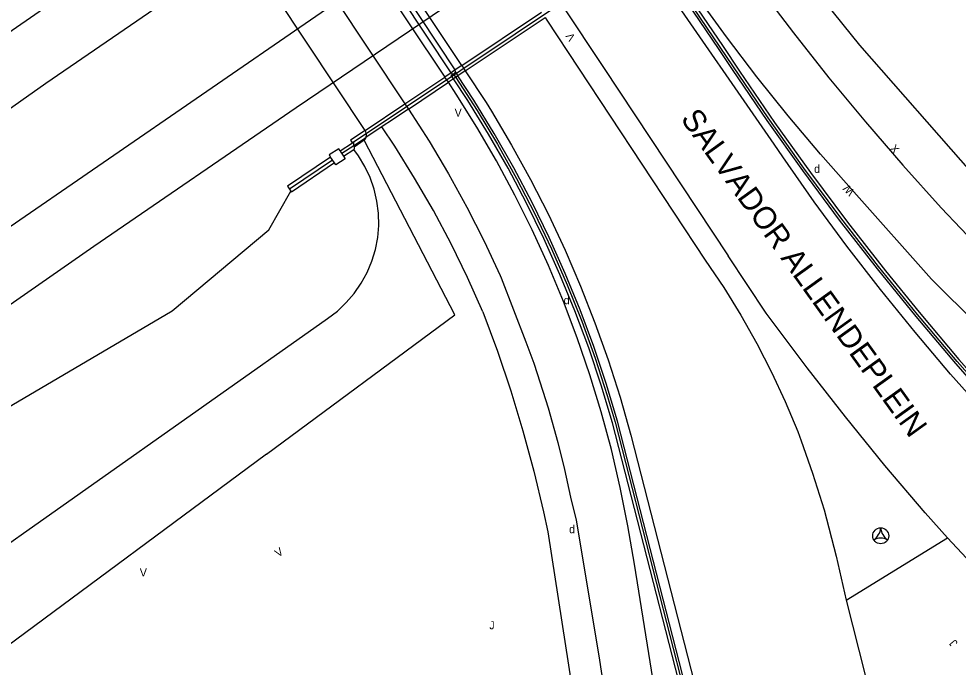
# Model space of a CAD drawing. Extents: x 134999 to 136502, y 457398 to 459002.
# Drawn here: x 136284.7 to 136343.4, y 457635.8 to 457676.3 of the extents above; entities that cross this region are included whole.
import ezdxf

# ---------------------------------------------------------------- set-up
doc = ezdxf.new("R2010")
doc.units = 0
for name, color, linetype in [('RI_DGTB_18', 7, 'Continuous'), ('RI_DGTB_28', 7, 'Continuous'), ('RI_DGTB_29', 7, 'Continuous'), ('RI_DGTB_30', 7, 'Continuous'), ('RI_DGTB_31', 7, 'Continuous'), ('RI_DGTB_37', 7, 'Continuous'), ('RI_DGTB_48', 7, 'Continuous'), ('RI_DGTB_53', 7, 'Continuous'), ('RI_DGTB_54', 7, 'Continuous')]:
    doc.layers.add(name, color=color, linetype=linetype)

msp = doc.modelspace()

# ---------------------------------------------------------------- linework, layer by layer
at = {"layer": 'RI_DGTB_18'}
msp.add_lwpolyline([(136248.26, 457616.83), (136254.21, 457621.48), (136257.62, 457624.84), (136304.02, 457657.61), (136304.629, 457658.073), (136305.186, 457658.598), (136305.685, 457659.177), (136306.121, 457659.806), (136306.489, 457660.476), (136306.786, 457661.181), (136307.006, 457661.914), (136307.15, 457662.665), (136307.214, 457663.428), (136307.198, 457664.192), (136307.102, 457664.951), (136306.928, 457665.696), (136306.677, 457666.419), (136306.352, 457667.111), (136305.956, 457667.766), (136305.658, 457668.175)], dxfattribs=at)
at = {"layer": 'RI_DGTB_28'}
for p, q in [((136311.74, 457672.97), (136300.268, 457690.315)), ((136306.306, 457668.757), (136305.674, 457668.326)), ((136306.415, 457668.902), (136306.431, 457668.933))]:
    msp.add_line(p, q, dxfattribs=at)
for points in [[(136148.931, 457565.95), (136162.141, 457577.226), (136175.186, 457588.081), (136189.35, 457599.589), (136206.663, 457613.39), (136222.132, 457625.436), (136236.945, 457636.645), (136254.194, 457649.317), (136273.041, 457662.871), (136286.416, 457672.315), (136296.996, 457679.591), (136314.451, 457691.296), (136332.141, 457702.919), (136345.312, 457711.33), (136361.32, 457721.269), (136380.024, 457732.705), (136391.674, 457739.613), (136409.887, 457750.037), (136424.55, 457758.224), (136440.19, 457766.663), (136455.744, 457774.788), (136471.047, 457782.528), (136484.786, 457789.25), (136500, 457796.031)], [(136159.733, 457567.276), (136171.103, 457576.881), (136185.62, 457588.783), (136207.736, 457606.567), (136225.117, 457620.136), (136243.372, 457633.905), (136256.946, 457643.961), (136265.711, 457650.347), (136283.495, 457662.908), (136309.422, 457680.761), (136329.069, 457693.817), (136338.738, 457700.09), (136347.846, 457705.877), (136369.326, 457719.173), (136392.286, 457733.003), (136406.663, 457741.372), (136424.591, 457751.443), (136434.53, 457756.839), (136443.671, 457761.688), (136466.929, 457773.702), (136485.987, 457783.238), (136500, 457789.933)], [(136154.18, 457575.647), (136163.226, 457583.192), (136185.836, 457601.769), (136193.923, 457608.378), (136201.066, 457614.081), (136214.402, 457624.454), (136227.299, 457634.325), (136240.905, 457644.562), (136251.465, 457652.332), (136266, 457662.817), (136277.33, 457670.829), (136292.67, 457681.451), (136303.236, 457688.644), (136320.403, 457699.993), (136332.648, 457707.982), (136345.974, 457716.463)], [(136163.787, 457565.389), (136178.56, 457577.797), (136192.706, 457589.408), (136212.18, 457604.961), (136224.414, 457614.474), (136234.782, 457622.397), (136247.512, 457631.979), (136258.069, 457639.795), (136269.602, 457648.192), (136277.916, 457654.133), (136289.4, 457662.133), (136302.047, 457670.793), (136317.639, 457681.36), (136328.457, 457688.574), (136337.128, 457694.222), (136348.552, 457701.51)], [(136311.993, 457673.146), (136305.45, 457683.06), (136300.523, 457690.486)], [(136312.003, 457672.999), (136312.016, 457673.076), (136311.993, 457673.146)], [(136311.74, 457672.97), (136311.789, 457672.928), (136311.851, 457672.909)], [(136311.851, 457672.909), (136311.941, 457672.93), (136312.003, 457672.999)], [(136306.306, 457668.757), (136306.378, 457668.833), (136306.415, 457668.902)]]:
    msp.add_lwpolyline(points, dxfattribs=at)
at = {"layer": 'RI_DGTB_31'}
msp.add_circle((136338.581, 457644.015), 0.5, dxfattribs=at)
for centre, radius, start, end in [((136337.599, 457644.583), 0.984, 303.89611, 356.03804), ((136339.561, 457644.582), 0.982, 183.93068, 236.24524), ((136338.581, 457642.866), 0.999, 64.2764, 115.72044)]:
    msp.add_arc(centre, radius, start, end, dxfattribs=at)
at = {"layer": 'RI_DGTB_48'}
for p, q in [((136328.56, 457674.58), (136324.278, 457680.898)), ((136306.306, 457668.757), (136306.271, 457668.825)), ((136300.192, 457649.115), (136281.84, 457635.52))]:
    msp.add_line(p, q, dxfattribs=at)
for points in [[(136324.146, 457680.81), (136328.43, 457674.49), (136329.3, 457673.17), (136331.465, 457669.988), (136333.697, 457666.85), (136335.993, 457663.76), (136338.352, 457660.718), (136340.775, 457657.726), (136343.259, 457654.785), (136345.803, 457651.896), (136348.408, 457649.061), (136351.07, 457646.28)], [(136324.409, 457680.985), (136328.69, 457674.67), (136329.755, 457673.062), (136331.94, 457669.87), (136334.191, 457666.724), (136336.507, 457663.625), (136338.886, 457660.575), (136340.983, 457657.991), (136343.475, 457655.039), (136346.027, 457652.139), (136348.639, 457649.292), (136351.31, 457646.5)], [(136351.19, 457646.39), (136348.523, 457649.177), (136345.915, 457652.018), (136343.366, 457654.913), (136340.877, 457657.861), (136338.451, 457660.859), (136336.087, 457663.907), (136333.786, 457667.003), (136331.551, 457670.146), (136329.381, 457673.335), (136328.56, 457674.58)], [(136300.192, 457649.115), (136311.97, 457657.84), (136306.306, 457668.757)]]:
    msp.add_lwpolyline(points, dxfattribs=at)
at = {"layer": 'RI_DGTB_53'}
for p, q in [((136306.355, 457669.363), (136294.873, 457686.71)), ((136318.697, 457677.158), (136321.25, 457673.3)), ((136317.605, 457676.433), (136317.72, 457676.26)), ((136311.564, 457672.375), (136311.344, 457672.705)), ((136312.003, 457672.999), (136312.157, 457672.772)), ((136331.435, 457657.929), (136329.06, 457661.532)), ((136327.619, 457661.25), (136328.771, 457659.551)), ((136321.98, 457651.13), (136327.87, 457628.15)), ((136317.771, 457644.273), (136322.499, 457613.775)), ((136325.63, 457627.12), (136323.19, 457642.24))]:
    msp.add_line(p, q, dxfattribs=at)
for points in [[(136299.8, 457690.003), (136302.26, 457686.309), (136311.344, 457672.705)], [(136329.741, 457684.563), (136330.922, 457682.897), (136332.97, 457680.116), (136335.082, 457677.383), (136337.257, 457674.7), (136344.315, 457666.656), (136353.532, 457669.146), (136362.24, 457683.39), (136396.49, 457680.34)], [(136327.602, 457683.13), (136328.344, 457682.007), (136328.887, 457681.229), (136330.975, 457678.323), (136333.128, 457675.465), (136335.345, 457672.655), (136337.623, 457669.896), (136339.963, 457667.188), (136342.363, 457664.533), (136344.821, 457661.933), (136345.087, 457661.672), (136345.36, 457661.427), (136345.743, 457661.18), (136346.163, 457661.003), (136346.607, 457660.903), (136347.062, 457660.882), (136347.514, 457660.94), (136347.948, 457661.077), (136348.353, 457661.287), (136348.714, 457661.565), (136349.021, 457661.901)], [(136345.072, 457656.802), (136342.813, 457658.998), (136341.762, 457660.058), (136336.903, 457665.523), (136334.821, 457667.871), (136332.799, 457670.271), (136330.839, 457672.721), (136328.942, 457675.221), (136327.109, 457677.769), (136325.336, 457680.371), (136324.768, 457681.225)], [(136362.03, 457635.95), (136360.13, 457637.36), (136357.512, 457639.581), (136354.946, 457641.862), (136352.434, 457644.203), (136349.977, 457646.601), (136347.576, 457649.056), (136345.234, 457651.566), (136342.951, 457654.13), (136340.728, 457656.747), (136338.566, 457659.415), (136336.468, 457662.132), (136334.433, 457664.897), (136332.463, 457667.71), (136331.92, 457668.51), (136325.02, 457678.49), (136323.684, 457680.502)], [(136311.889, 457672.593), (136311.73, 457672.83), (136311.851, 457672.909)], [(136311.87, 457672.91), (136312.023, 457672.682)], [(136327.72, 457628.11), (136321.83, 457651.08), (136321.12, 457653.439), (136320.335, 457655.773), (136319.473, 457658.081), (136318.538, 457660.36), (136317.528, 457662.606), (136316.447, 457664.819), (136315.294, 457666.996), (136314.071, 457669.134), (136312.779, 457671.232), (136311.889, 457672.593)], [(136312.023, 457672.682), (136313.358, 457670.619), (136314.626, 457668.514), (136315.824, 457666.368), (136316.952, 457664.184), (136318.008, 457661.965), (136318.991, 457659.713), (136319.901, 457657.429), (136320.735, 457655.118), (136321.494, 457652.78), (136321.98, 457651.13)], [(136327.72, 457628.11), (136328.02, 457628.19), (136322.13, 457651.18), (136321.429, 457653.53), (136320.651, 457655.855), (136319.798, 457658.154), (136318.87, 457660.424), (136317.869, 457662.662), (136316.795, 457664.866), (136315.65, 457667.034), (136314.435, 457669.164), (136313.151, 457671.253), (136312.157, 457672.772)], [(136312.623, 457673.082), (136313.92, 457671.12), (136314.264, 457670.567), (136315.519, 457668.453), (136316.704, 457666.3), (136317.818, 457664.109), (136318.861, 457661.883), (136319.831, 457659.624), (136320.726, 457657.335), (136321.547, 457655.018), (136322.292, 457652.676), (136322.96, 457650.31), (136328.594, 457628.362), (136329.24, 457625.2), (136330.85, 457618.58), (136333.99, 457606.12), (136336.06, 457597.944)], [(136323.19, 457642.24), (136322.789, 457644.644), (136322.309, 457647.033), (136321.751, 457649.405), (136321.116, 457651.758), (136320.404, 457654.088), (136319.615, 457656.394), (136318.752, 457658.673), (136317.814, 457660.922), (136316.802, 457663.139), (136315.719, 457665.322), (136314.564, 457667.468), (136313.34, 457669.575), (136312.047, 457671.64), (136311.564, 457672.375)], [(136309.072, 457670.704), (136310.356, 457668.701), (136311.572, 457666.656), (136312.718, 457664.571), (136313.793, 457662.449), (136314.797, 457660.292), (136314.86, 457660.15)], [(136313.724, 457658.019), (136312.763, 457660.164), (136311.731, 457662.275), (136310.626, 457664.35), (136309.452, 457666.386), (136308.209, 457668.381), (136307.41, 457669.589)], [(136306.431, 457668.933), (136306.457, 457669.109), (136306.41, 457669.28), (136306.355, 457669.363)], [(136254.182, 457630.332), (136282.5, 457651.15), (136294.31, 457658.09), (136300.35, 457663.14), (136301.715, 457665.573)], [(136328.771, 457659.551), (136329.842, 457657.815), (136330.838, 457656.048), (136331.763, 457654.244), (136332.617, 457652.404), (136333.397, 457650.533), (136333.618, 457649.96)], [(136313.724, 457658.019), (136314.632, 457655.569), (136315.466, 457653.091), (136316.222, 457650.59), (136316.902, 457648.067), (136317.505, 457645.523), (136317.771, 457644.273)], [(136341.369, 457645.443), (136338.843, 457648.42), (136336.38, 457651.448), (136333.979, 457654.526), (136331.435, 457657.929)], [(136333.618, 457649.96), (136334.329, 457647.934), (136335.039, 457645.636)], [(136335.039, 457645.636), (136335.806, 457642.745), (136336.425, 457639.989)], [(136342.762, 457643.885), (136341.369, 457645.443)], [(136336.425, 457639.989), (136342.762, 457643.885)], [(136352.568, 457634.122), (136350.129, 457636.371), (136347.745, 457638.679), (136345.418, 457641.042), (136342.762, 457643.885)], [(136336.425, 457639.989), (136337.617, 457635.308), (136341.311, 457620.234), (136343.769, 457610.301)]]:
    msp.add_lwpolyline(points, dxfattribs=at)
at = {"layer": 'RI_DGTB_54'}
for p, q in [((136312.402, 457673.415), (136300.935, 457690.761)), ((136297.346, 457688.362), (136308.85, 457671.034)), ((136305.56, 457668.589), (136330.589, 457685.373)), ((136312.402, 457673.415), (136317.39, 457676.759)), ((136312.623, 457673.082), (136317.605, 457676.433)), ((136311.993, 457673.146), (136311.74, 457672.97)), ((136312.402, 457673.415), (136311.993, 457673.146)), ((136312.402, 457673.415), (136312.623, 457673.082)), ((136308.85, 457671.034), (136311.344, 457672.705)), ((136311.74, 457672.97), (136311.344, 457672.705)), ((136311.889, 457672.593), (136311.564, 457672.375)), ((136312.157, 457672.772), (136311.889, 457672.593)), ((136312.623, 457673.082), (136312.157, 457672.772)), ((136309.072, 457670.704), (136311.564, 457672.375)), ((136306.355, 457669.363), (136308.85, 457671.034)), ((136308.85, 457671.034), (136309.072, 457670.704)), ((136309.072, 457670.704), (136306.431, 457668.933)), ((136305.578, 457668.56), (136304.807, 457668.076)), ((136305.666, 457668.414), (136306.271, 457668.825)), ((136305.666, 457668.414), (136305.674, 457668.326)), ((136306.271, 457668.825), (136306.431, 457668.933)), ((136304.807, 457668.076), (136305.017, 457667.759)), ((136305.667, 457668.4), (136304.904, 457667.921)), ((136305.017, 457667.759), (136305.658, 457668.175)), ((136304.325, 457667.514), (136301.637, 457665.685)), ((136304.449, 457667.332), (136304.204, 457667.703))]:
    msp.add_line(p, q, dxfattribs=at)
for points in [[(136317.72, 457676.26), (136327.619, 457661.25)], [(136321.25, 457673.3), (136329.06, 457661.532)], [(136306.355, 457669.363), (136305.453, 457668.757), (136305.578, 457668.56)], [(136305.666, 457668.414), (136305.649, 457668.605), (136305.578, 457668.56)], [(136304.807, 457668.076), (136304.711, 457668.223), (136304.12, 457667.832), (136304.204, 457667.703)], [(136305.674, 457668.326), (136305.687, 457668.194), (136305.658, 457668.175)], [(136304.204, 457667.703), (136301.52, 457665.871), (136301.715, 457665.573)], [(136304.449, 457667.332), (136301.761, 457665.503), (136301.715, 457665.573)], [(136305.017, 457667.759), (136305.125, 457667.597), (136304.533, 457667.206), (136304.449, 457667.332)], [(136314.86, 457660.15), (136316.411, 457656.149), (136316.898, 457654.807), (136317.117, 457654.171), (136317.801, 457652.026), (136318.409, 457649.858), (136318.829, 457648.152), (136319.202, 457646.436), (136319.551, 457645.003), (136320.967, 457636.513), (136323.097, 457622.582)]]:
    msp.add_lwpolyline(points, dxfattribs=at)

# ---------------------------------------------------------------- texts
at = {"layer": 'RI_DGTB_29'}
for p in [(136334.42, 457666.71), (136318.77, 457658.5)]:
    msp.add_text('d', height=0.5, rotation=359.99965, dxfattribs=at).set_placement(p)
msp.add_text('d', height=0.5, dxfattribs=at).set_placement((136319.11, 457644.177))
at = {"layer": 'RI_DGTB_30'}
for s, rotation, p in [('V', 123.92852, (136319.528, 457675.162)), ('X', 311.2105, (136339.123, 457668.212)), ('W', 132.95335, (136336.983, 457665.558)), ('V', 33.92958, (136300.932, 457642.653))]:
    msp.add_text(s, height=0.5, rotation=rotation, dxfattribs=at).set_placement(p)
for p in [(136311.955, 457670.229), (136292.28, 457641.475)]:
    msp.add_text('V', height=0.5, dxfattribs=at).set_placement(p)
at = {"layer": 'RI_DGTB_31'}
for rotation, p in [(359.99963, (136314.121, 457638.171)), (130.63321, (136343.424, 457637.33))]:
    msp.add_text('J', height=0.5, rotation=rotation, dxfattribs=at).set_placement(p)
at = {"layer": 'RI_DGTB_37'}
msp.add_text('SALVADOR ALLENDEPLEIN', height=1.4, rotation=305.7211, dxfattribs=at).set_placement((136326.04, 457670.08))

doc.saveas('drawing.dxf')
